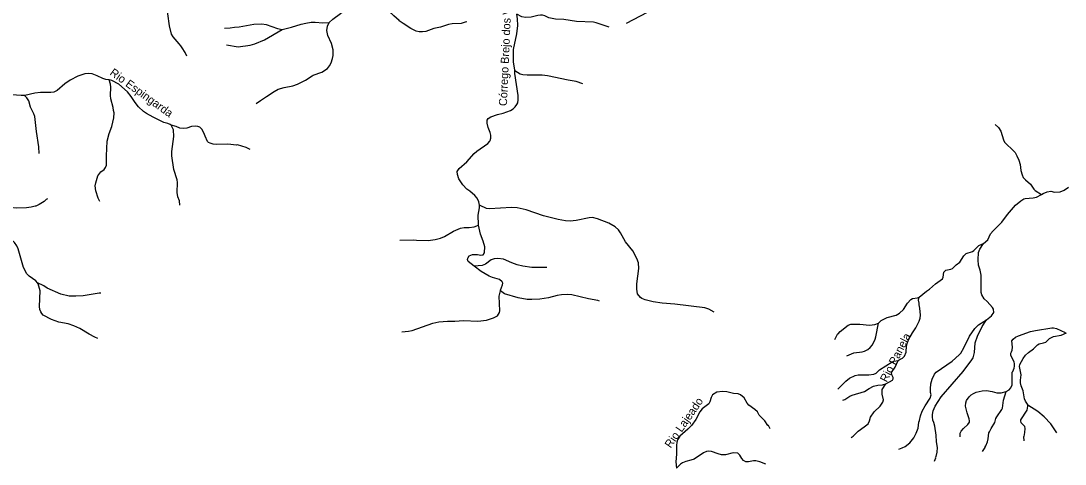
# Model space of a CAD drawing. Extents: x 280.4 to 335.6, y 8893.9 to 8949.5.
# Drawn here: x 303.6 to 324.16, y 8923.61 to 8932.34 of the extents above; entities that cross this region are included whole.
import ezdxf
from ezdxf.enums import TextEntityAlignment as Align

# ---------------------------------------------------------------- set-up
doc = ezdxf.new("R2010")
doc.units = 0
doc.header["$LTSCALE"] = 0.064
doc.layers.add('61', color=7, linetype='Continuous')
doc.layers.add('7', color=7, linetype='Continuous', lineweight=25)

msp = doc.modelspace()

# ---------------------------------------------------------------- linework, layer by layer
at = {"layer": '7'}
for points in [[(315.5249, 8932.2946), (315.9411, 8932.509), (316.0675, 8932.621), (316.0969, 8932.6589), (316.2328, 8932.9529), (316.2726, 8933.0084), (316.358, 8933.0891), (316.4045, 8933.1439), (316.5018, 8933.3019), (316.512, 8933.3331), (316.512, 8933.4022), (316.4929, 8933.499), (316.4929, 8933.5941), (316.5228, 8933.7054), (316.5469, 8933.7639), (316.5536, 8933.8112), (316.5389, 8933.8577), (316.4212, 8934.0841)], [(306.8614, 8931.642), (306.8301, 8931.7184), (306.7737, 8931.8106), (306.7464, 8931.847), (306.7161, 8931.8873), (306.5947, 8932.0266), (306.5645, 8932.0796), (306.523, 8932.2427), (306.4544, 8932.717)], [(309.6654, 8932.3087), (309.7423, 8932.3767), (309.8919, 8932.4852), (310.1151, 8932.6737), (310.1956, 8932.7283), (310.3268, 8932.7955), (310.5005, 8932.8523), (310.5284, 8932.8758)], [(312.3824, 8932.3183), (312.3494, 8932.3164), (312.2685, 8932.2899), (312.0886, 8932.2794), (312.0181, 8932.2658), (311.8598, 8932.2168), (311.7295, 8932.1872), (311.5696, 8932.1299), (311.5047, 8932.1237), (311.4431, 8932.1268), (311.38, 8932.1392), (311.2799, 8932.1919), (311.1267, 8932.2908), (311.0467, 8932.3425), (311.0465, 8932.3493), (310.9413, 8932.4408), (310.8886, 8932.4952), (310.8223, 8932.5915), (310.7838, 8932.6635), (310.7598, 8932.6926), (310.7017, 8932.7431), (310.6317, 8932.7752), (310.5796, 8932.8108), (310.5284, 8932.8758)], [(313.3236, 8931.3579), (313.3233, 8931.3727), (313.2995, 8931.5256), (313.3009, 8931.7757), (313.3646, 8932.0876), (313.387, 8932.2523), (313.3805, 8932.3833), (313.3641, 8932.4699)], [(315.182, 8932.2188), (314.9256, 8932.3041), (314.8737, 8932.3151), (314.539, 8932.3247), (314.289, 8932.3666), (314.1286, 8932.3719), (313.9981, 8932.4003), (313.914, 8932.4383), (313.8707, 8932.4512), (313.8327, 8932.4541), (313.7805, 8932.4482), (313.6447, 8932.4144), (313.5328, 8932.4084), (313.4664, 8932.4229), (313.3641, 8932.4699)], [(307.6038, 8932.195), (307.7186, 8932.2036), (307.8031, 8932.218), (307.897, 8932.221), (308.187, 8932.2739), (308.3405, 8932.2818), (308.4298, 8932.268), (308.6533, 8932.1908), (308.7417, 8932.1722)], [(308.2319, 8930.7096), (308.3148, 8930.7741), (308.4358, 8930.8479), (308.5854, 8930.9502), (308.6637, 8930.9931), (308.7833, 8931.0282), (308.9532, 8931.0631), (309.0418, 8931.0927), (309.2012, 8931.1716), (309.334, 8931.26), (309.3506, 8931.2711), (309.5232, 8931.3304), (309.6334, 8931.402), (309.674, 8931.4557), (309.7058, 8931.5133), (309.737, 8931.5975), (309.7454, 8931.6558), (309.7439, 8931.771), (309.7129, 8931.8948), (309.6415, 8932.0539), (309.6225, 8932.1491), (309.6367, 8932.238), (309.6654, 8932.3087)], [(308.7417, 8932.1722), (308.9266, 8932.2191), (309.1171, 8932.2779), (309.206, 8932.295), (309.3121, 8932.3154), (309.3907, 8932.3169), (309.5424, 8932.2995), (309.6654, 8932.3087)], [(307.6448, 8931.8652), (307.8779, 8931.8262), (308.1135, 8931.8614), (308.2041, 8931.8852), (308.3947, 8931.964), (308.7417, 8932.1722)], [(303.669, 8930.8708), (303.6019, 8930.8677), (303.5116, 8930.8792), (303.3865, 8930.8842), (303.2791, 8930.9261), (302.9606, 8931.1173), (302.7559, 8931.2037), (302.5981, 8931.2434), (302.4431, 8931.2632), (302.3706, 8931.2682), (302.2492, 8931.2979)], [(305.3345, 8931.1757), (305.2714, 8931.1852), (305.2126, 8931.203), (305.1012, 8931.2573), (305.0021, 8931.2946), (304.9364, 8931.3016), (304.8582, 8931.2953), (304.7975, 8931.2802), (304.7142, 8931.2493), (304.5673, 8931.1727), (304.4606, 8931.1005), (304.3115, 8930.9654), (304.2473, 8930.9343), (304.1888, 8930.9274), (303.9851, 8930.9272), (303.8714, 8930.9145), (303.673, 8930.871), (303.669, 8930.8708)], [(312.6318, 8928.7128), (312.6194, 8928.7739), (312.5845, 8928.8477), (312.5406, 8928.8998), (312.4403, 8928.9826), (312.3798, 8929.0237), (312.2986, 8929.1087), (312.2226, 8929.2296), (312.1927, 8929.3146), (312.1911, 8929.3727), (312.2289, 8929.4317), (312.38, 8929.5653), (312.5229, 8929.7305), (312.5779, 8929.7758), (312.7915, 8929.9226), (312.8325, 8929.9684), (312.8492, 8929.9991), (312.8486, 8930.0169), (312.8545, 8930.0202), (312.8545, 8930.086), (312.8382, 8930.1426), (312.7988, 8930.2389), (312.778, 8930.3253), (312.7807, 8930.3819), (312.7973, 8930.4186), (312.8499, 8930.449), (312.9831, 8930.4941), (313.0987, 8930.5251), (313.2377, 8930.5767), (313.2892, 8930.61), (313.3306, 8930.6469), (313.3678, 8930.6945), (313.3819, 8930.7251), (313.3902, 8930.7817), (313.3902, 8930.869), (313.3248, 8931.3015), (313.3236, 8931.3579)], [(314.6645, 8931.0992), (314.5349, 8931.1446), (314.3747, 8931.1721), (313.97, 8931.2571), (313.8604, 8931.2711), (313.568, 8931.268), (313.4805, 8931.2775), (313.4329, 8931.293), (313.3236, 8931.3579)], [(305.1537, 8928.7819), (305.1201, 8928.8479), (305.0709, 8928.9897), (305.0613, 8929.0892), (305.0687, 8929.1519), (305.1125, 8929.2894), (305.1517, 8929.339), (305.1733, 8929.3664), (305.2346, 8929.4136), (305.2646, 8929.4502), (305.2789, 8929.495), (305.2789, 8929.6837), (305.2982, 8929.9716), (305.3318, 8930.1211), (305.3841, 8930.2581), (305.429, 8930.4315), (305.4323, 8930.5294), (305.4201, 8930.5727), (305.4133, 8930.6323), (305.3686, 8930.805), (305.362, 8930.8699), (305.3668, 8931.036), (305.3587, 8931.0936), (305.3345, 8931.1757)], [(306.5568, 8930.2859), (306.5394, 8930.3001), (306.4925, 8930.3209), (306.4112, 8930.3388), (306.1991, 8930.4424), (306.0707, 8930.5172), (306.014, 8930.5576), (305.912, 8930.6485), (305.8438, 8930.7348), (305.7702, 8930.8499), (305.6957, 8930.9407), (305.5235, 8931.0904), (305.3899, 8931.1673), (305.3345, 8931.1757)], [(303.9555, 8929.7302), (303.9513, 8929.8603), (303.9019, 8930.1597), (303.8699, 8930.455), (303.8523, 8930.5083), (303.7871, 8930.6378), (303.7496, 8930.768), (303.7151, 8930.8243), (303.669, 8930.8708)], [(308.1119, 8929.8077), (308.0337, 8929.8486), (307.8633, 8929.8956), (307.8439, 8929.893), (307.6713, 8929.9101), (307.4396, 8929.9022), (307.3841, 8929.91), (307.3245, 8929.9284), (307.2898, 8929.9466), (307.2736, 8929.9622), (307.2255, 8930.0662), (307.2008, 8930.1379), (307.1595, 8930.2076), (307.1209, 8930.2475), (307.0822, 8930.2602), (307.0405, 8930.2651), (306.9577, 8930.2589), (306.866, 8930.227), (306.7942, 8930.2173), (306.7275, 8930.2292), (306.6565, 8930.2622), (306.5568, 8930.2859)], [(306.7272, 8928.7084), (306.7179, 8928.7965), (306.6893, 8928.8745), (306.6767, 8928.962), (306.6814, 8929.1574), (306.6763, 8929.2104), (306.6095, 8929.4113), (306.568, 8929.6784), (306.5695, 8929.7701), (306.6062, 8930.0605), (306.6015, 8930.1934), (306.5568, 8930.2859)], [(322.7854, 8930.2976), (322.8526, 8930.2369), (322.8993, 8930.1701), (322.9478, 8929.9959), (322.9712, 8929.9528), (323.0275, 8929.8908), (323.0997, 8929.8282), (323.1804, 8929.7459), (323.2161, 8929.683), (323.2534, 8929.5952), (323.277, 8929.5096), (323.2941, 8929.3909), (323.3171, 8929.3081), (323.3406, 8929.252), (323.3845, 8929.206), (323.48, 8929.1233), (323.5474, 8929.0255), (323.5734, 8928.9985), (323.7016, 8928.9217)], [(323.7016, 8928.9217), (323.7321, 8928.938), (323.8111, 8928.9718), (323.8846, 8928.9856), (323.9582, 8928.9683), (324.0662, 8928.9714), (324.145, 8929.0051), (324.2318, 8929.0633)], [(304.1178, 8928.8336), (304.0916, 8928.8196), (304.0537, 8928.7828), (303.954, 8928.7209), (303.8904, 8928.6919), (303.8767, 8928.6927), (303.8011, 8928.6692), (303.7051, 8928.6548), (303.5139, 8928.6532), (303.3789, 8928.6659), (303.3038, 8928.6626), (302.9284, 8928.5824), (302.8743, 8928.5796), (302.7931, 8928.5951)], [(322.5551, 8927.9571), (322.6398, 8928.0291), (322.6976, 8928.144), (322.7444, 8928.2053), (322.919, 8928.3738), (323.0286, 8928.5266), (323.1893, 8928.7094), (323.2938, 8928.7975), (323.3506, 8928.833), (323.38, 8928.8435), (323.5362, 8928.8527), (323.6031, 8928.8691), (323.7016, 8928.9217)], [(303.9201, 8927.1806), (303.8872, 8927.2161), (303.757, 8927.3141), (303.7132, 8927.3554), (303.6494, 8927.4786), (303.5433, 8927.851), (303.5132, 8927.9111), (303.4703, 8927.9716), (303.3991, 8928.0379), (303.3143, 8928.0986), (303.0856, 8928.2362), (302.9882, 8928.3066), (302.9045, 8928.3791), (302.8576, 8928.4452), (302.8172, 8928.529), (302.7931, 8928.5951)], [(312.6078, 8928.3157), (312.6068, 8928.3201), (312.605, 8928.5117), (312.629, 8928.6564), (312.632, 8928.7118), (312.6318, 8928.7128)], [(317.2542, 8926.6035), (317.1478, 8926.6595), (317.0647, 8926.6893), (316.4745, 8926.7628), (316.2265, 8926.7818), (316.0522, 8926.8043), (315.8908, 8926.8463), (315.8276, 8926.8732), (315.8005, 8926.8923), (315.7429, 8926.9661), (315.7268, 8927.0547), (315.7262, 8927.1601), (315.7668, 8927.4608), (315.7586, 8927.5752), (315.7271, 8927.6609), (315.6475, 8927.8069), (315.5052, 8927.9846), (315.4073, 8928.1663), (315.3673, 8928.2239), (315.3048, 8928.2846), (315.1767, 8928.3534), (314.9511, 8928.4436), (314.8552, 8928.4659), (314.7905, 8928.4611), (314.5324, 8928.4049), (314.4122, 8928.3973), (314.3227, 8928.4023), (314.1804, 8928.4261), (313.8924, 8928.5013), (313.5477, 8928.6209), (313.3736, 8928.6595), (313.2592, 8928.6611), (312.8266, 8928.6372), (312.769, 8928.6438), (312.6415, 8928.7019), (312.6318, 8928.7128)], [(311.0595, 8928.0228), (311.3255, 8928.0277), (311.3906, 8928.0183), (311.6159, 8928.0151), (311.7541, 8928.0307), (311.8607, 8928.0612), (311.9387, 8928.0933), (312.1188, 8928.1981), (312.2549, 8928.2549), (312.3252, 8928.2677), (312.4257, 8928.2671), (312.522, 8928.283), (312.6078, 8928.3157)], [(312.5252, 8927.5104), (312.4082, 8927.6032), (312.3945, 8927.6414), (312.3992, 8927.6687), (312.4269, 8927.7145), (312.4889, 8927.7353), (312.5921, 8927.7368), (312.6586, 8927.7256), (312.702, 8927.7333), (312.7214, 8927.7563), (312.722, 8927.7711), (312.7281, 8927.7749), (312.7345, 8927.8912), (312.704, 8927.9981), (312.6469, 8928.1375), (312.6078, 8928.3157)], [(321.2871, 8926.8957), (321.4343, 8927.0149), (321.4913, 8927.0524), (321.6088, 8927.161), (321.751, 8927.2607), (321.7639, 8927.2938), (321.7752, 8927.389), (321.812, 8927.4314), (321.9104, 8927.4488), (321.9468, 8927.4623), (322.0177, 8927.5331), (322.0885, 8927.5849), (322.1703, 8927.7128), (322.2157, 8927.7545), (322.3403, 8927.798), (322.3668, 8927.8168), (322.4622, 8927.9177), (322.5551, 8927.9571)], [(322.6152, 8926.4525), (322.7141, 8926.5287), (322.7584, 8926.5986), (322.755, 8926.6609), (322.7353, 8926.691), (322.6265, 8926.8103), (322.5684, 8926.8643), (322.5251, 8926.9413), (322.5124, 8926.9906), (322.5123, 8927.3329), (322.4918, 8927.4274), (322.4609, 8927.5257), (322.4517, 8927.6304), (322.4595, 8927.7752), (322.4824, 8927.8414), (322.5551, 8927.9571)], [(313.9581, 8927.4806), (313.6582, 8927.4842), (313.4813, 8927.5078), (313.3703, 8927.5345), (313.2634, 8927.5725), (313.0999, 8927.6454), (312.9872, 8927.6616), (312.9208, 8927.6538), (312.8616, 8927.633), (312.7473, 8927.5497), (312.6841, 8927.5195), (312.5252, 8927.5104)], [(313.0425, 8927.0197), (313.0455, 8927.0334), (313.0828, 8927.1414), (313.0862, 8927.1746), (313.0777, 8927.2003), (313.0262, 8927.2454), (312.8842, 8927.286), (312.8174, 8927.3133), (312.6617, 8927.4021), (312.5252, 8927.5104)], [(305.1141, 8926.083), (305.0517, 8926.1079), (304.9377, 8926.1674), (304.7596, 8926.277), (304.6417, 8926.3345), (304.5285, 8926.3707), (304.3433, 8926.4049), (304.1987, 8926.4584), (304.0349, 8926.5437), (304.0053, 8926.5731), (303.9866, 8926.6053), (303.9711, 8926.6559), (303.9628, 8926.7149), (303.9738, 8927.0226), (303.9376, 8927.1617), (303.9201, 8927.1806)], [(305.1723, 8926.9756), (305.1407, 8926.9751), (304.8214, 8926.9244), (304.6781, 8926.9164), (304.5482, 8926.9198), (304.3801, 8926.958), (304.1146, 8927.0779), (304.0474, 8927.1194), (303.9201, 8927.1806)], [(311.0969, 8926.217), (311.2304, 8926.2272), (311.301, 8926.243), (311.7094, 8926.3883), (311.8311, 8926.4117), (312.0021, 8926.4253), (312.1428, 8926.4254), (312.317, 8926.4365), (312.5946, 8926.427), (312.7697, 8926.4446), (312.9057, 8926.4891), (312.984, 8926.5327), (313.0207, 8926.5934), (313.0288, 8926.6261), (313.0193, 8926.9139), (313.0425, 8927.0197)], [(314.9962, 8926.8195), (314.958, 8926.8338), (314.7779, 8926.8643), (314.4458, 8926.9403), (314.3562, 8926.9483), (314.2442, 8926.9451), (314.1572, 8926.9327), (313.9893, 8926.8871), (313.8171, 8926.8605), (313.6604, 8926.8492), (313.568, 8926.8493), (313.3902, 8926.8812), (313.1223, 8926.9642), (313.0425, 8927.0197)], [(320.491, 8926.3835), (320.5391, 8926.4348), (320.5917, 8926.4661), (320.6605, 8926.4957), (320.8335, 8926.5458), (320.9004, 8926.5806), (320.9798, 8926.6535), (321.0599, 8926.7782), (321.1266, 8926.8511), (321.157, 8926.8684), (321.2595, 8926.8823), (321.2871, 8926.8957)], [(320.8749, 8925.6511), (320.9127, 8925.6753), (320.9587, 8925.6945), (321.0032, 8925.737), (321.0334, 8925.8145), (321.0412, 8925.9408), (321.0585, 8926.004), (321.0864, 8926.0693), (321.1595, 8926.1967), (321.2262, 8926.2952), (321.2906, 8926.4239), (321.3096, 8926.487), (321.3131, 8926.5414), (321.3019, 8926.6789), (321.2876, 8926.7436), (321.2889, 8926.7764), (321.278, 8926.8389), (321.2871, 8926.8957)], [(319.6261, 8926.0667), (319.6826, 8926.1703), (319.694, 8926.1729), (319.7318, 8926.2227), (319.89, 8926.3447), (319.9466, 8926.3629), (320.1184, 8926.3661), (320.3094, 8926.3471), (320.4135, 8926.3566), (320.491, 8926.3835)], [(319.8679, 8925.7418), (320.0049, 8925.7999), (320.1661, 8925.8227), (320.2134, 8925.8355), (320.2767, 8925.8657), (320.3274, 8925.9084), (320.3685, 8925.9596), (320.4236, 8926.0729), (320.4367, 8926.1142), (320.491, 8926.3835)], [(320.8924, 8923.9056), (320.9521, 8923.9262), (321.0134, 8923.9575), (321.1051, 8924.0298), (321.185, 8924.1289), (321.2295, 8924.2178), (321.2679, 8924.3188), (321.2816, 8924.4342), (321.2972, 8924.4711), (321.3147, 8924.559), (321.3515, 8924.6486), (321.4066, 8924.7576), (321.5083, 8924.9084), (321.524, 8924.9741), (321.5151, 8925.0181), (321.5113, 8925.0922), (321.521, 8925.1891), (321.5447, 8925.2845), (321.5944, 8925.383), (321.6266, 8925.4178), (321.9426, 8925.6383), (322.0769, 8925.7612), (322.1078, 8925.7975), (322.1711, 8925.9008), (322.2794, 8926.1302), (322.3862, 8926.283), (322.4571, 8926.3507), (322.6152, 8926.4525)], [(321.5932, 8923.6637), (321.6166, 8923.7338), (321.6142, 8923.7481), (321.6226, 8923.7559), (321.6424, 8923.8464), (321.6488, 8923.9346), (321.6297, 8924.048), (321.6232, 8924.1809), (321.598, 8924.3583), (321.5798, 8924.4286), (321.5609, 8924.4719), (321.5499, 8924.5416), (321.5515, 8924.5885), (321.5677, 8924.6556), (321.6045, 8924.7483), (321.7209, 8924.9332), (322.1532, 8925.4311), (322.329, 8925.6629), (322.353, 8925.7056), (322.3812, 8925.8065), (322.3935, 8925.9949), (322.4372, 8926.132), (322.5298, 8926.3175), (322.6152, 8926.4525)], [(323.0018, 8925.0392), (323.0597, 8925.0732), (323.0934, 8925.1111), (323.1214, 8925.1693), (323.1232, 8925.4177), (323.1319, 8925.432), (323.1617, 8925.5015), (323.1681, 8925.5354), (323.1701, 8925.5809), (323.1583, 8925.6245), (323.1056, 8925.7209), (323.095, 8925.7532), (323.0976, 8925.794), (323.1059, 8925.8174), (323.1204, 8925.8528), (323.1296, 8925.9136), (323.1171, 8926.0359), (323.1439, 8926.0731), (323.1888, 8926.1081), (323.2491, 8926.1387), (323.4852, 8926.2198), (323.5832, 8926.2413), (323.9046, 8926.2926), (323.9374, 8926.2923), (323.995, 8926.2787), (324.1664, 8926.2014)], [(323.4272, 8924.7691), (323.4225, 8924.788), (323.3855, 8924.8457), (323.3665, 8924.8917), (323.3394, 8925.0509), (323.2975, 8925.1492), (323.2867, 8925.2108), (323.2865, 8925.2652), (323.2993, 8925.3707), (323.2675, 8925.5314), (323.2755, 8925.5679), (323.3373, 8925.6907), (323.3868, 8925.7566), (323.4422, 8925.8085), (323.5407, 8925.8801), (323.6176, 8925.9599), (323.656, 8925.9791), (323.7391, 8925.9963), (323.7848, 8926.0142), (323.8559, 8926.0815), (323.9374, 8926.1218), (324.0879, 8926.1489), (324.1923, 8926.1967)], [(319.6889, 8925.0827), (319.8471, 8925.2456), (319.9204, 8925.3035), (320.0309, 8925.3529), (320.0888, 8925.3667), (320.2973, 8925.3652), (320.395, 8925.3795), (320.441, 8925.3972), (320.5085, 8925.4637), (320.7558, 8925.6237), (320.7925, 8925.6386), (320.8749, 8925.6511)], [(320.6333, 8925.1904), (320.7654, 8925.264), (320.7785, 8925.2871), (320.7785, 8925.3156), (320.7484, 8925.3651), (320.7476, 8925.4113), (320.8183, 8925.5212), (320.8749, 8925.6511)], [(319.784, 8924.8654), (319.8262, 8924.8842), (319.9264, 8924.9492), (319.9696, 8924.9684), (320.2131, 8925.0387), (320.3028, 8925.0967), (320.3909, 8925.1413), (320.4775, 8925.1618), (320.5686, 8925.1718), (320.6333, 8925.1904)], [(319.9535, 8924.1325), (319.9913, 8924.1597), (320.0901, 8924.2604), (320.2091, 8924.3424), (320.2825, 8924.4051), (320.3084, 8924.458), (320.3311, 8924.5366), (320.402, 8924.6362), (320.5193, 8924.7473), (320.576, 8924.827), (320.5866, 8924.874), (320.5581, 8924.9884), (320.562, 8925.0769), (320.6333, 8925.1904)], [(318.3527, 8924.3021), (318.3188, 8924.3669), (318.3087, 8924.3718), (318.2483, 8924.4589), (318.1406, 8924.5745), (318.1028, 8924.6363), (318.0538, 8924.6853), (317.9327, 8924.7681), (317.9035, 8924.8084), (317.8453, 8924.9125), (317.769, 8924.9731), (317.7243, 8924.9922), (317.6339, 8925.0006), (317.5042, 8925.0323), (317.4144, 8925.0419), (317.3021, 8925.0259), (317.2162, 8924.9717), (317.1901, 8924.9223), (317.167, 8924.8359), (317.1435, 8924.7942), (317.0143, 8924.6965), (316.9709, 8924.6393), (316.8901, 8924.4872), (316.8084, 8924.3726), (316.7343, 8924.2952), (316.5729, 8924.1576), (316.5316, 8924.0894), (316.515, 8924.041), (316.5073, 8923.9776), (316.512, 8923.8026), (316.4992, 8923.6536), (316.5065, 8923.5293)], [(322.0984, 8924.1431), (322.1002, 8924.2153), (322.1196, 8924.2569), (322.1609, 8924.308), (322.2468, 8924.3916), (322.2783, 8924.4369), (322.282, 8924.4614), (322.2763, 8924.5022), (322.2324, 8924.6173), (322.2056, 8924.7509), (322.2119, 8924.8181), (322.2231, 8924.8628), (322.2756, 8924.9346), (322.3147, 8924.9704), (322.3619, 8925.0011), (322.414, 8925.0246), (322.5291, 8925.0533), (322.6191, 8925.0592), (322.7299, 8925.0388), (322.8164, 8925.0118), (322.9055, 8925.0123), (323.0018, 8925.0392)], [(322.5395, 8923.8595), (322.5904, 8923.9389), (322.5897, 8923.9494), (322.6053, 8923.9707), (322.6368, 8924.046), (322.6485, 8924.1055), (322.6601, 8924.2278), (322.6783, 8924.2458), (322.707, 8924.3084), (322.7828, 8924.427), (322.8018, 8924.504), (322.8186, 8924.5425), (322.917, 8924.6823), (322.9327, 8924.7135), (322.9505, 8924.8687), (323.0018, 8925.0392)], [(323.3605, 8924.0648), (323.3526, 8924.1507), (323.3585, 8924.1558), (323.3729, 8924.2335), (323.3791, 8924.3134), (323.3698, 8924.3465), (323.2982, 8924.4245), (323.2914, 8924.4593), (323.2951, 8924.4796), (323.4171, 8924.6715), (323.4317, 8924.7509), (323.4272, 8924.7691)], [(324.0035, 8924.2271), (323.8813, 8924.4023), (323.7549, 8924.543), (323.6272, 8924.6433), (323.4272, 8924.7691)], [(318.2696, 8923.6108), (318.1507, 8923.6545), (318.0716, 8923.6732), (318.0249, 8923.6714), (317.9296, 8923.6508), (317.878, 8923.655), (317.8286, 8923.6808), (317.7967, 8923.721), (317.7594, 8923.7882), (317.7156, 8923.8247), (317.6284, 8923.8297), (317.4736, 8923.79), (317.3994, 8923.7936), (317.3292, 8923.8101), (317.199, 8923.8539), (317.1357, 8923.8617), (317.1009, 8923.8561), (317.0392, 8923.8341), (316.8549, 8923.707), (316.7919, 8923.6847), (316.6943, 8923.6618), (316.6287, 8923.6338), (316.5896, 8923.6085), (316.5065, 8923.5293)]]:
    msp.add_lwpolyline(points, dxfattribs=at)

# ---------------------------------------------------------------- texts
at = {"layer": '61'}
for s, rotation, p in [('Córrego Brejo dos Veados', 87.518, (313.2234, 8931.9195)), ('Rio Espingarda', 324.162, (305.9257, 8930.8606)), ('Rio Panela', 62.65, (320.8904, 8925.6734)), ('Rio Lajeado', 55.305, (316.7195, 8924.3813))]:
    msp.add_text(s, height=0.16, rotation=rotation, dxfattribs=at).set_placement(p, align=Align.CENTER)

doc.saveas('drawing.dxf')
